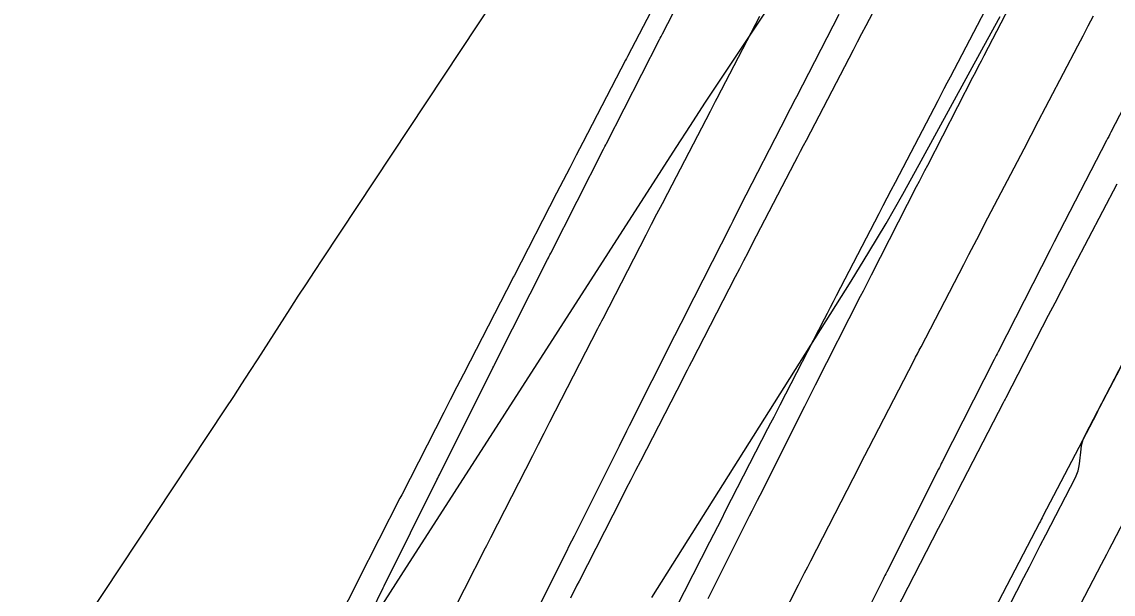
# Model space of a CAD drawing. Extents: x 1005228 to 1008882, y 1883389 to 1885754.
# Drawn here: x 1008393.3 to 1008437.57, y 1884902.43 to 1884925.66 of the extents above; entities that cross this region are included whole.
import ezdxf

# ---------------------------------------------------------------- set-up
doc = ezdxf.new("R2010")
doc.units = 0
for name, color, linetype in [('ATDIMS', 7, 'Continuous'), ('C-ANNO-NOTE', 7, 'Continuous'), ('TSOBSTACLE', 7, 'Continuous')]:
    doc.layers.add(name, color=color, linetype=linetype)

msp = doc.modelspace()

# ---------------------------------------------------------------- linework, layer by layer
at = {"layer": 'ATDIMS'}
for points in [[(1008419.5, 1884901.213), (1008421.206, 1884904.553), (1008421.366, 1884904.867), (1008421.527, 1884905.18), (1008421.687, 1884905.493), (1008421.848, 1884905.807), (1008423.563, 1884909.147), (1008423.686, 1884909.388), (1008423.81, 1884909.629), (1008423.934, 1884909.87), (1008424.059, 1884910.111), (1008425.859, 1884913.601), (1008425.981, 1884913.837), (1008426.103, 1884914.073), (1008426.225, 1884914.309), (1008426.347, 1884914.545), (1008428.076, 1884917.881), (1008428.24, 1884918.197), (1008428.404, 1884918.512), (1008428.568, 1884918.828), (1008428.733, 1884919.144), (1008430.465, 1884922.47), (1008430.59, 1884922.708), (1008430.714, 1884922.947), (1008430.839, 1884923.186), (1008430.964, 1884923.424), (1008432.705, 1884926.751)], [(1008439.201, 1884924.508), (1008437.472, 1884921.174), (1008437.429, 1884921.092), (1008437.387, 1884921.009), (1008437.344, 1884920.927), (1008437.302, 1884920.845), (1008435.18, 1884916.724), (1008435.139, 1884916.644), (1008435.097, 1884916.564), (1008435.056, 1884916.483), (1008435.015, 1884916.403), (1008432.901, 1884912.267), (1008432.861, 1884912.189), (1008432.821, 1884912.111), (1008432.781, 1884912.032), (1008432.741, 1884911.954), (1008430.635, 1884907.803), (1008430.597, 1884907.727), (1008430.558, 1884907.651), (1008430.52, 1884907.575), (1008430.482, 1884907.499), (1008428.382, 1884903.33), (1008428.345, 1884903.257), (1008428.309, 1884903.184), (1008428.272, 1884903.111), (1008428.235, 1884903.037), (1008426.558, 1884899.682)]]:
    msp.add_lwpolyline(points, dxfattribs=at)
at = {"layer": 'C-ANNO-NOTE'}
for points in [[(1008384.562, 1884884.303), (1008401.558, 1884909.953), (1008401.891, 1884910.457), (1008402.222, 1884910.962), (1008402.551, 1884911.469), (1008402.879, 1884911.977), (1008404.184, 1884914.011), (1008404.512, 1884914.519), (1008404.841, 1884915.026), (1008405.171, 1884915.531), (1008405.504, 1884916.036), (1008419.521, 1884937.208)], [(1008423.959, 1884926.837), (1008421.587, 1884923.252), (1008420.995, 1884922.355), (1008420.407, 1884921.456), (1008419.822, 1884920.555), (1008419.24, 1884919.652), (1008408.675, 1884903.193), (1008407.802, 1884901.837), (1008406.923, 1884900.484), (1008406.039, 1884899.134), (1008405.151, 1884897.788), (1008401.586, 1884892.409), (1008400.708, 1884891.057), (1008399.857, 1884889.688), (1008399.032, 1884888.303), (1008398.234, 1884886.902), (1008390.795, 1884873.553)], [(1008418.857, 1884902.29), (1008426.935, 1884915.138), (1008427.654, 1884916.303), (1008428.355, 1884917.479), (1008429.037, 1884918.666), (1008429.701, 1884919.863), (1008432.318, 1884924.676), (1008432.984, 1884925.872)]]:
    msp.add_lwpolyline(points, dxfattribs=at)
at = {"layer": 'TSOBSTACLE'}
for points in [[(1008429.275, 1884928.823), (1008427.533, 1884925.496), (1008427.36, 1884925.165), (1008427.188, 1884924.835), (1008427.015, 1884924.504), (1008426.842, 1884924.173), (1008425.11, 1884920.847), (1008424.994, 1884920.623), (1008424.877, 1884920.4), (1008424.761, 1884920.176), (1008424.645, 1884919.953), (1008422.916, 1884916.617), (1008422.746, 1884916.289), (1008422.576, 1884915.96), (1008422.406, 1884915.632), (1008422.237, 1884915.303), (1008420.46, 1884911.859), (1008420.372, 1884911.688), (1008420.284, 1884911.516), (1008420.195, 1884911.345), (1008420.107, 1884911.174), (1008418.393, 1884907.833), (1008418.196, 1884907.45), (1008418, 1884907.067), (1008417.804, 1884906.685), (1008417.609, 1884906.302), (1008415.902, 1884902.961), (1008415.814, 1884902.788), (1008415.725, 1884902.614), (1008415.637, 1884902.44), (1008415.548, 1884902.266)], [(1008407.48, 1884901.711), (1008407.958, 1884902.68), (1008407.989, 1884902.743), (1008408, 1884902.764), (1008410.133, 1884907.065), (1008410.168, 1884907.134), (1008410.202, 1884907.203), (1008410.237, 1884907.272), (1008410.271, 1884907.341), (1008412.373, 1884911.545), (1008412.406, 1884911.611), (1008412.439, 1884911.677), (1008412.472, 1884911.743), (1008412.505, 1884911.809), (1008414.625, 1884916.018), (1008414.656, 1884916.081), (1008414.688, 1884916.144), (1008414.72, 1884916.207), (1008414.752, 1884916.27), (1008416.89, 1884920.484), (1008416.92, 1884920.544), (1008416.951, 1884920.604), (1008416.982, 1884920.664), (1008417.013, 1884920.725), (1008419.168, 1884924.941), (1008419.197, 1884924.999), (1008419.227, 1884925.057), (1008419.257, 1884925.115), (1008419.287, 1884925.173), (1008421.004, 1884928.508)], [(1008419.597, 1884927.579), (1008417.864, 1884924.253), (1008417.824, 1884924.175), (1008417.783, 1884924.097), (1008416.054, 1884920.761), (1008415.788, 1884920.248), (1008415.523, 1884919.735), (1008415.258, 1884919.222), (1008414.993, 1884918.709), (1008413.263, 1884915.355), (1008413.23, 1884915.291), (1008413.197, 1884915.227), (1008411.481, 1884911.885), (1008411.214, 1884911.364), (1008410.947, 1884910.842), (1008410.68, 1884910.321), (1008410.413, 1884909.799), (1008408.707, 1884906.459), (1008408.672, 1884906.389), (1008408.636, 1884906.319), (1008406.933, 1884902.968), (1008406.669, 1884902.449), (1008406.406, 1884901.93)], [(1008434.055, 1884927.616), (1008432.325, 1884924.282), (1008432.211, 1884924.061), (1008432.097, 1884923.84), (1008431.983, 1884923.62), (1008431.869, 1884923.399), (1008430.032, 1884919.832), (1008429.92, 1884919.614), (1008429.807, 1884919.395), (1008429.695, 1884919.176), (1008429.583, 1884918.957), (1008427.753, 1884915.376), (1008427.642, 1884915.159), (1008427.531, 1884914.942), (1008427.421, 1884914.725), (1008427.311, 1884914.508), (1008425.486, 1884910.911), (1008425.377, 1884910.696), (1008425.268, 1884910.482), (1008425.16, 1884910.267), (1008425.052, 1884910.052), (1008423.232, 1884906.439), (1008423.125, 1884906.227), (1008423.019, 1884906.015), (1008422.913, 1884905.803), (1008422.806, 1884905.591), (1008421.129, 1884902.235)], [(1008426.436, 1884925.953), (1008424.719, 1884922.619), (1008424.618, 1884922.422), (1008424.517, 1884922.226), (1008424.417, 1884922.029), (1008424.316, 1884921.832), (1008422.444, 1884918.171), (1008422.343, 1884917.972), (1008422.241, 1884917.773), (1008422.14, 1884917.574), (1008422.039, 1884917.375), (1008420.183, 1884913.716), (1008420.08, 1884913.515), (1008419.978, 1884913.313), (1008419.877, 1884913.111), (1008419.775, 1884912.909), (1008417.935, 1884909.255), (1008417.832, 1884909.051), (1008417.729, 1884908.846), (1008417.626, 1884908.641), (1008417.524, 1884908.436), (1008415.7, 1884904.788), (1008415.596, 1884904.58), (1008415.492, 1884904.372), (1008415.389, 1884904.163), (1008415.285, 1884903.955), (1008413.33, 1884900.014)], [(1008423.22, 1884925.876), (1008421.487, 1884922.55), (1008421.419, 1884922.419), (1008421.351, 1884922.287), (1008421.282, 1884922.156), (1008421.214, 1884922.025), (1008419.485, 1884918.689), (1008419.267, 1884918.268), (1008419.05, 1884917.848), (1008418.832, 1884917.427), (1008418.615, 1884917.006), (1008416.862, 1884913.607), (1008416.809, 1884913.505), (1008416.757, 1884913.404), (1008416.705, 1884913.302), (1008416.652, 1884913.201), (1008414.937, 1884909.859), (1008414.705, 1884909.407), (1008414.474, 1884908.955), (1008414.242, 1884908.503), (1008414.011, 1884908.05), (1008412.305, 1884904.71), (1008412.252, 1884904.606), (1008412.198, 1884904.501), (1008412.145, 1884904.397), (1008412.092, 1884904.293), (1008410.389, 1884900.941)], [(1008423.098, 1884899.464), (1008424.804, 1884902.804), (1008424.928, 1884903.048), (1008425.053, 1884903.293), (1008425.178, 1884903.537), (1008425.304, 1884903.781), (1008427.018, 1884907.12), (1008427.177, 1884907.431), (1008427.337, 1884907.741), (1008427.497, 1884908.052), (1008427.657, 1884908.362), (1008429.481, 1884911.898), (1008429.555, 1884912.042), (1008429.629, 1884912.186), (1008429.704, 1884912.33), (1008429.778, 1884912.473), (1008431.507, 1884915.809), (1008431.719, 1884916.217), (1008431.931, 1884916.625), (1008432.143, 1884917.033), (1008432.355, 1884917.441), (1008434.088, 1884920.767), (1008434.164, 1884920.913), (1008434.241, 1884921.06), (1008434.317, 1884921.206), (1008434.394, 1884921.353), (1008436.135, 1884924.679), (1008436.348, 1884925.084), (1008436.56, 1884925.49), (1008436.773, 1884925.895)], [(1008437.711, 1884919.064), (1008435.978, 1884915.737), (1008435.718, 1884915.238), (1008435.458, 1884914.737), (1008435.198, 1884914.237), (1008434.938, 1884913.737), (1008433.21, 1884910.402), (1008433.183, 1884910.35), (1008433.156, 1884910.298), (1008433.129, 1884910.247), (1008433.103, 1884910.195), (1008431.256, 1884906.614), (1008431.06, 1884906.234), (1008430.864, 1884905.854), (1008430.668, 1884905.474), (1008430.473, 1884905.093), (1008428.759, 1884901.755)], [(1008439.226, 1884914.225), (1008437.021, 1884910.009), (1008436.991, 1884909.952), (1008436.961, 1884909.895), (1008436.932, 1884909.838), (1008436.902, 1884909.781), (1008434.718, 1884905.59), (1008434.684, 1884905.526), (1008434.65, 1884905.461), (1008434.617, 1884905.396), (1008434.583, 1884905.331), (1008432.423, 1884901.172)], [(1008432.215, 1884899.729), (1008433.946, 1884903.101), (1008434.168, 1884903.534), (1008434.391, 1884903.966), (1008434.613, 1884904.399), (1008434.836, 1884904.831), (1008436.036, 1884907.158), (1008436.098, 1884907.293), (1008436.147, 1884907.432), (1008436.182, 1884907.576), (1008436.204, 1884907.723), (1008436.265, 1884908.32), (1008436.287, 1884908.467), (1008436.322, 1884908.61), (1008436.371, 1884908.749), (1008436.434, 1884908.884), (1008438.481, 1884912.802)], [(1008439.411, 1884908.103), (1008437.512, 1884904.461), (1008437.404, 1884904.253), (1008437.296, 1884904.045), (1008437.188, 1884903.837), (1008437.08, 1884903.629), (1008435.232, 1884900.072)]]:
    msp.add_lwpolyline(points, dxfattribs=at)

doc.saveas('drawing.dxf')
